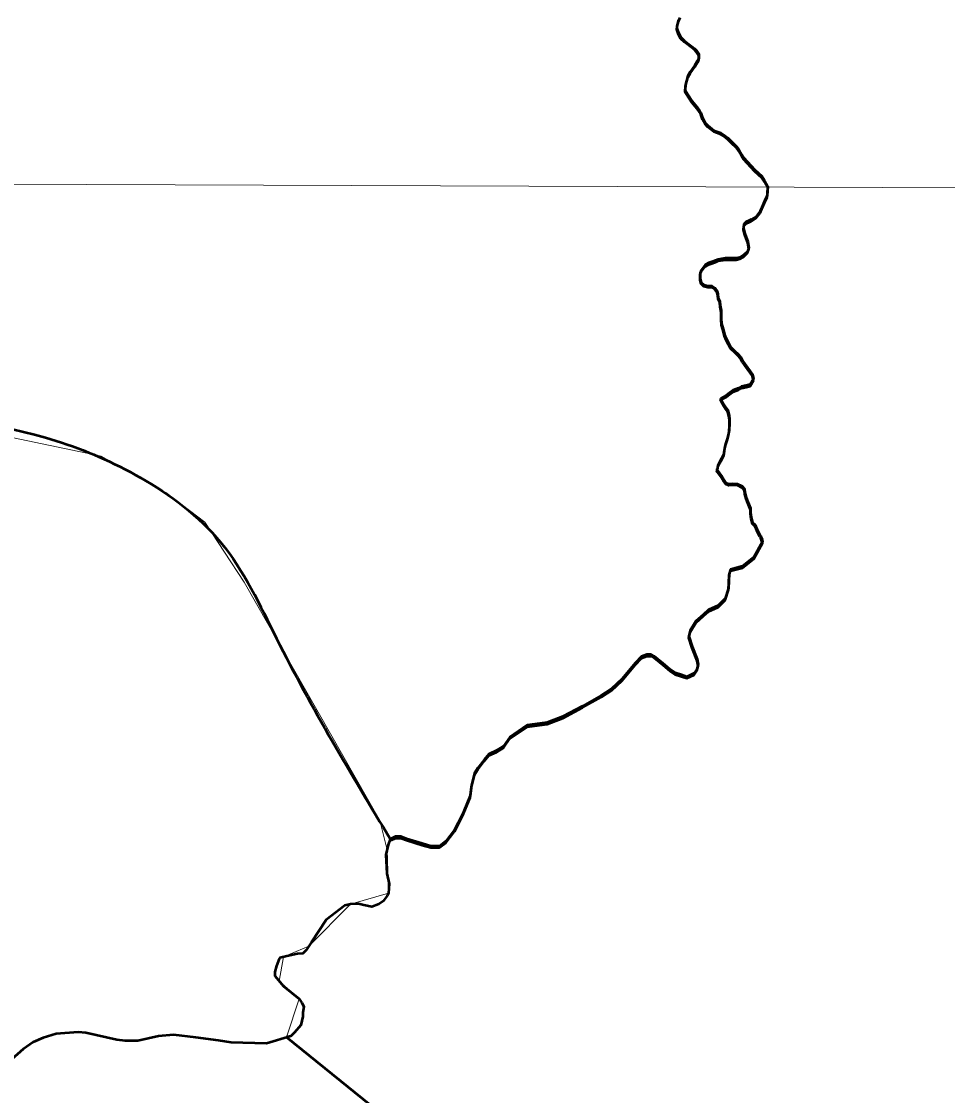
# Model space of a CAD drawing. Extents: x 553962 to 842807, y 8883888 to 9032388.
# Drawn here: x 812455 to 814005, y 9014721 to 9016518 of the extents above; entities that cross this region are included whole.
import ezdxf

# ---------------------------------------------------------------- set-up
doc = ezdxf.new("R2010")
doc.units = 0
doc.header["$LTSCALE"] = 150
doc.layers.add('60', color=7, linetype='Continuous', lineweight=53)

msp = doc.modelspace()

# ---------------------------------------------------------------- linework, layer by layer
at = {"layer": '60', "lineweight": 13}
msp.add_line((796421, 9016303.4), (833189.7, 9016171), dxfattribs=at)
at = {"layer": '60'}
msp.add_line((813073.1, 9015148.4), (813073.5, 9015147.8), dxfattribs=at)
for points in [[(813588.6, 9016454.2), (813588.7, 9016460.7), (813588.2, 9016462.1), (813584.8, 9016466.9), (813581.3, 9016470.6), (813576.7, 9016474.5), (813564.7, 9016483.6), (813558.8, 9016489.4), (813554.7, 9016496.5), (813552.4, 9016503.1), (813552.1, 9016505.1), (813552.3, 9016510.3), (813554.7, 9016518.3), (813557.5, 9016525)], [(813554.7, 9016520.9), (813552.3, 9016512.9), (813552.1, 9016507.7), (813552.4, 9016505.7), (813554.7, 9016499.1), (813558.8, 9016492), (813564.7, 9016486.2), (813576.7, 9016477.2), (813581.3, 9016473.2), (813584.8, 9016469.5), (813588.2, 9016464.7), (813588.7, 9016463.3), (813588.6, 9016456.8)], [(813554.7, 9016520.9), (813552.3, 9016512.9), (813552.1, 9016507.7), (813552.4, 9016505.7), (813554.7, 9016499.1), (813558.8, 9016492), (813564.7, 9016486.2), (813576.7, 9016477.2), (813581.3, 9016473.2), (813584.8, 9016469.5), (813588.2, 9016464.7), (813588.7, 9016463.3), (813588.6, 9016456.8)], [(813588.6, 9016456.8), (813587.2, 9016452.8), (813585.7, 9016451.7), (813581.8, 9016445.2), (813574, 9016434), (813570.2, 9016427.1), (813566.2, 9016412.7), (813566.1, 9016403.2), (813566.8, 9016401), (813576.8, 9016385.4), (813585.9, 9016374.9), (813590.1, 9016369.4), (813592.2, 9016365.2), (813595.1, 9016357), (813599.5, 9016348.9), (813603.9, 9016344), (813613.7, 9016336.1), (813625.4, 9016331.7), (813630.5, 9016328.8), (813637.3, 9016323.7), (813643.2, 9016317.5), (813651.7, 9016309.3), (813655.7, 9016304), (813660.5, 9016295.1), (813663.7, 9016290.4), (813682.7, 9016269.8), (813694, 9016259.2), (813698.5, 9016252.4), (813704.3, 9016242.3), (813703.1, 9016227)], [(813588.6, 9016456.8), (813587.2, 9016452.8), (813585.7, 9016451.7), (813581.8, 9016445.2), (813574, 9016434), (813570.2, 9016427.1), (813566.2, 9016412.7), (813566.1, 9016403.2), (813566.8, 9016401), (813576.8, 9016385.4), (813585.9, 9016374.9), (813590.1, 9016369.4), (813592.2, 9016365.2), (813595.1, 9016357), (813599.5, 9016348.9), (813603.9, 9016344), (813613.7, 9016336.1), (813625.4, 9016331.7), (813630.5, 9016328.8), (813637.3, 9016323.7), (813643.2, 9016317.5), (813651.7, 9016309.3), (813655.7, 9016304), (813660.5, 9016295.1), (813663.7, 9016290.4), (813682.7, 9016269.8), (813694, 9016259.2), (813698.5, 9016252.4), (813704.3, 9016242.3), (813703.1, 9016227)], [(813703.1, 9016224.4), (813704.3, 9016239.7), (813698.5, 9016249.8), (813694, 9016256.6), (813682.7, 9016267.2), (813663.7, 9016287.8), (813660.5, 9016292.5), (813655.7, 9016301.4), (813651.7, 9016306.7), (813643.2, 9016314.8), (813637.3, 9016321), (813630.5, 9016326.2), (813625.4, 9016329.1), (813613.7, 9016333.5), (813603.9, 9016341.3), (813599.5, 9016346.3), (813595.1, 9016354.4), (813592.2, 9016362.5), (813590.1, 9016366.8), (813585.9, 9016372.3), (813576.8, 9016382.8), (813566.8, 9016398.4), (813566.1, 9016400.5), (813566.2, 9016410.1), (813570.2, 9016424.5), (813574, 9016431.4), (813581.8, 9016442.6), (813585.7, 9016449.1), (813587.2, 9016450.2), (813588.6, 9016454.2)], [(813703.1, 9016227), (813698.4, 9016217.4), (813694.3, 9016207.2), (813691.2, 9016200.6), (813684, 9016191.5), (813676.4, 9016186.9), (813672.8, 9016185), (813667.7, 9016183), (813664.2, 9016178.8), (813663.5, 9016172.3), (813665.5, 9016163.6), (813668, 9016157.5), (813670.5, 9016150.3), (813672.5, 9016140.2), (813669.9, 9016133.5), (813663.7, 9016127), (813657.6, 9016123.4), (813651, 9016122), (813645.9, 9016122), (813640.3, 9016122), (813633.2, 9016122.1), (813621, 9016120.1), (813616.4, 9016118.1), (813610.2, 9016116.1), (813605.7, 9016114.1), (813599.5, 9016111.1), (813592.9, 9016101.9), (813590.8, 9016097.4), (813590.7, 9016088.2), (813592.7, 9016081.6), (813597.3, 9016077.5), (813603.9, 9016075.9), (813610.5, 9016075.8), (813615.5, 9016072.3), (813619.6, 9016067.1), (813620.6, 9016062), (813621, 9016055.9), (813624, 9016050.3), (813624.5, 9016043.2), (813626, 9016034.5), (813625.9, 9016028.9), (813625.9, 9016021.8), (813626.8, 9016012.6), (813629.8, 9016001.4), (813631.8, 9015994.2), (813634.3, 9015987.6), (813638.3, 9015980.5), (813641.8, 9015973.8), (813649.4, 9015966.1), (813653.9, 9015962), (813658.5, 9015956.9), (813662, 9015950.8), (813665.5, 9015945.2), (813670.1, 9015939), (813674.6, 9015932.9), (813678.6, 9015927.2), (813680.1, 9015920.1), (813680.1, 9015920.1)], [(813703.1, 9016227), (813698.4, 9016217.4), (813694.3, 9016207.2), (813691.2, 9016200.6), (813684, 9016191.5), (813676.4, 9016186.9), (813672.8, 9016185), (813667.7, 9016183), (813664.2, 9016178.8), (813663.5, 9016172.3), (813665.5, 9016163.6), (813668, 9016157.5), (813670.5, 9016150.3), (813672.5, 9016140.2), (813669.9, 9016133.5), (813663.7, 9016127), (813657.6, 9016123.4), (813651, 9016122), (813645.9, 9016122), (813640.3, 9016122), (813633.2, 9016122.1), (813621, 9016120.1), (813616.4, 9016118.1), (813610.2, 9016116.1), (813605.7, 9016114.1), (813599.5, 9016111.1), (813592.9, 9016101.9), (813590.8, 9016097.4), (813590.7, 9016088.2), (813592.7, 9016081.6), (813597.3, 9016077.5), (813603.9, 9016075.9), (813610.5, 9016075.8), (813615.5, 9016072.3), (813619.6, 9016067.1), (813620.6, 9016062), (813621, 9016055.9), (813624, 9016050.3), (813624.5, 9016043.2), (813626, 9016034.5), (813625.9, 9016028.9), (813625.9, 9016021.8), (813626.8, 9016012.6), (813629.8, 9016001.4), (813631.8, 9015994.2), (813634.3, 9015987.6), (813638.3, 9015980.5), (813641.8, 9015973.8), (813649.4, 9015966.1), (813653.9, 9015962), (813658.5, 9015956.9), (813662, 9015950.8), (813665.5, 9015945.2), (813670.1, 9015939), (813674.6, 9015932.9), (813678.6, 9015927.2), (813680.1, 9015920.1), (813680.1, 9015920.1)], [(813680.1, 9015917.5), (813680.1, 9015917.5), (813678.6, 9015924.6), (813674.6, 9015930.3), (813670.1, 9015936.4), (813665.5, 9015942.5), (813662, 9015948.2), (813658.5, 9015954.3), (813653.9, 9015959.4), (813649.4, 9015963.5), (813641.8, 9015971.2), (813638.3, 9015977.8), (813634.3, 9015985), (813631.8, 9015991.6), (813629.8, 9015998.8), (813626.8, 9016010), (813625.9, 9016019.2), (813625.9, 9016026.3), (813626, 9016031.9), (813624.5, 9016040.6), (813624, 9016047.7), (813621, 9016053.3), (813620.6, 9016059.4), (813619.6, 9016064.5), (813615.5, 9016069.6), (813610.5, 9016073.2), (813603.9, 9016073.3), (813597.3, 9016074.8), (813592.7, 9016079), (813590.7, 9016085.6), (813590.8, 9016094.8), (813592.9, 9016099.3), (813599.5, 9016108.4), (813605.7, 9016111.5), (813610.2, 9016113.5), (813616.4, 9016115.5), (813621, 9016117.5), (813633.2, 9016119.4), (813640.3, 9016119.4), (813645.9, 9016119.4), (813651, 9016119.3), (813657.6, 9016120.8), (813663.7, 9016124.3), (813669.9, 9016130.9), (813672.5, 9016137.5), (813670.5, 9016147.7), (813668, 9016154.9), (813665.5, 9016161), (813663.5, 9016169.7), (813664.2, 9016176.2), (813667.7, 9016180.3), (813672.8, 9016182.3), (813676.4, 9016184.2), (813684, 9016188.9), (813691.2, 9016198), (813694.3, 9016204.6), (813698.4, 9016214.8), (813703.1, 9016224.4)], [(813680.1, 9015920.1), (813674.5, 9015910.5), (813667.9, 9015909), (813660.3, 9015907.1), (813655.2, 9015904.5), (813646, 9015901), (813640.3, 9015896.5), (813635.2, 9015892.9), (813624.9, 9015887.4), (813624.9, 9015887.4), (813624.9, 9015887.4)], [(813680.1, 9015920.1), (813674.5, 9015910.5), (813667.9, 9015909), (813660.3, 9015907.1), (813655.2, 9015904.5), (813646, 9015901), (813640.3, 9015896.5), (813635.2, 9015892.9), (813624.9, 9015887.4), (813624.9, 9015887.4), (813624.9, 9015887.4)], [(813624.9, 9015884.8), (813624.9, 9015884.8), (813635.2, 9015890.3), (813640.3, 9015893.9), (813646, 9015898.4), (813655.2, 9015901.9), (813660.3, 9015904.4), (813667.9, 9015906.4), (813674.5, 9015907.9), (813680.1, 9015917.5)], [(813624.9, 9015887.4), (813628.9, 9015879.7), (813633.5, 9015872.6), (813637, 9015867.5), (813639.5, 9015858.3), (813639.9, 9015853.2), (813639.9, 9015845.6), (813639.3, 9015834.4), (813637.7, 9015825.7), (813636.1, 9015819.6), (813634.1, 9015813), (813632.5, 9015806.9), (813630.9, 9015799.8), (813630.4, 9015794.2), (813626.8, 9015786.6), (813623.7, 9015782), (813620.6, 9015775.4), (813620, 9015769.8), (813619, 9015768.8), (813618.9, 9015767.9)], [(813624.9, 9015887.4), (813628.9, 9015879.7), (813633.5, 9015872.6), (813637, 9015867.5), (813639.5, 9015858.3), (813639.9, 9015853.2), (813639.9, 9015845.6), (813639.3, 9015834.4), (813637.7, 9015825.7), (813636.1, 9015819.6), (813634.1, 9015813), (813632.5, 9015806.9), (813630.9, 9015799.8), (813630.4, 9015794.2), (813626.8, 9015786.6), (813623.7, 9015782), (813620.6, 9015775.4), (813620, 9015769.8), (813619, 9015768.8), (813618.9, 9015767.9)], [(813619, 9015766.2), (813620, 9015767.2), (813620.6, 9015772.8), (813623.7, 9015779.4), (813626.8, 9015784), (813630.4, 9015791.6), (813630.9, 9015797.2), (813632.5, 9015804.3), (813634.1, 9015810.4), (813636.1, 9015817), (813637.7, 9015823.1), (813639.3, 9015831.7), (813639.9, 9015842.9), (813639.9, 9015850.6), (813639.5, 9015855.7), (813637, 9015864.9), (813633.5, 9015870), (813628.9, 9015877.1), (813624.9, 9015884.8), (813624.9, 9015884.8)], [(813618.9, 9015767.9), (813620.5, 9015766.3), (813623.5, 9015762.2), (813626.6, 9015757.6), (813630.6, 9015751), (813634.1, 9015746.4), (813638.7, 9015744.3), (813645.3, 9015744.8), (813652.9, 9015744.7), (813661, 9015740.6), (813665.1, 9015736), (813665.5, 9015729.9), (813668, 9015721.7), (813671, 9015714.6), (813675, 9015703.9), (813675, 9015696.7), (813676.4, 9015688.6), (813678.4, 9015679.9), (813683, 9015675.8), (813686, 9015669.2), (813691, 9015658.6), (813690.9, 9015658.5), (813691, 9015658.6)], [(813618.9, 9015767.9), (813620.5, 9015766.3), (813623.5, 9015762.2), (813626.6, 9015757.6), (813630.6, 9015751), (813634.1, 9015746.4), (813638.7, 9015744.3), (813645.3, 9015744.8), (813652.9, 9015744.7), (813661, 9015740.6), (813665.1, 9015736), (813665.5, 9015729.9), (813668, 9015721.7), (813671, 9015714.6), (813675, 9015703.9), (813675, 9015696.7), (813676.4, 9015688.6), (813678.4, 9015679.9), (813683, 9015675.8), (813686, 9015669.2), (813691, 9015658.6), (813692.4, 9015657.4)], [(813691, 9015656), (813686, 9015666.5), (813683, 9015673.2), (813678.4, 9015677.3), (813676.4, 9015686), (813675, 9015694.1), (813675, 9015701.2), (813671, 9015712), (813668, 9015719.1), (813665.5, 9015727.3), (813665.1, 9015733.4), (813661, 9015738), (813652.9, 9015742.1), (813645.3, 9015742.2), (813638.7, 9015741.7), (813634.1, 9015743.8), (813630.6, 9015748.4), (813626.6, 9015755), (813623.5, 9015759.6), (813620.5, 9015763.7), (813618.9, 9015765.3), (813619, 9015766.2)], [(813691, 9015658.6), (813692.4, 9015656.2), (813694.8, 9015651.1), (813695.1, 9015647.7), (813680.8, 9015621.5), (813662, 9015606.4), (813641.6, 9015601.3), (813639.4, 9015594), (813638.6, 9015569.9), (813632.8, 9015552.3), (813621.1, 9015540.7), (813605.1, 9015533.3), (813596.3, 9015526), (813583.9, 9015514.4), (813574.4, 9015499), (813572.2, 9015489.5), (813577.3, 9015472), (813586.1, 9015450.8), (813587.5, 9015442), (813585.3, 9015434), (813581, 9015427.4), (813568.6, 9015421.6), (813559.8, 9015424.5), (813548.9, 9015428.1), (813540.1, 9015434), (813529.2, 9015443.5), (813513.8, 9015455.9), (813508.7, 9015458.8), (813501.4, 9015458.8), (813492.7, 9015455.2), (813482.4, 9015444.2), (813460.5, 9015417.9), (813442.3, 9015401.1), (813425.5, 9015390.2), (813394.1, 9015372.6), (813361.3, 9015355.1), (813335, 9015344.8)], [(813335, 9015342.2), (813361.3, 9015352.5), (813394.1, 9015370), (813425.5, 9015387.5), (813442.3, 9015398.5), (813460.5, 9015415.3), (813482.4, 9015441.6), (813492.7, 9015452.6), (813501.4, 9015456.2), (813508.7, 9015456.2), (813513.8, 9015453.3), (813529.2, 9015440.9), (813540.1, 9015431.4), (813548.9, 9015425.5), (813559.8, 9015421.9), (813568.6, 9015419), (813581, 9015424.8), (813585.3, 9015431.4), (813587.5, 9015439.4), (813586.1, 9015448.2), (813577.3, 9015469.4), (813572.2, 9015486.9), (813574.4, 9015496.4), (813583.9, 9015511.7), (813596.3, 9015523.4), (813605.1, 9015530.7), (813621.1, 9015538), (813632.8, 9015549.7), (813638.6, 9015567.3), (813639.4, 9015591.4), (813641.6, 9015598.7), (813662, 9015603.8), (813680.8, 9015618.9), (813695.1, 9015645), (813692.4, 9015653.6), (813692.4, 9015654.8), (813691, 9015656)], [(813695.1, 9015647.7), (813680.8, 9015621.5), (813662, 9015606.4), (813641.6, 9015601.3), (813639.4, 9015594), (813638.6, 9015569.9), (813632.8, 9015552.3), (813621.1, 9015540.7), (813605.1, 9015533.3), (813596.3, 9015526), (813583.9, 9015514.4), (813574.4, 9015499), (813572.2, 9015489.5), (813577.3, 9015472), (813586.1, 9015450.8), (813587.5, 9015442), (813585.3, 9015434), (813581, 9015427.4), (813568.6, 9015421.6), (813559.8, 9015424.5), (813548.9, 9015428.1), (813540.1, 9015434), (813529.2, 9015443.5), (813513.8, 9015455.9), (813508.7, 9015458.8), (813501.4, 9015458.8), (813492.7, 9015455.2), (813482.4, 9015444.2), (813460.5, 9015417.9), (813442.3, 9015401.1), (813425.5, 9015390.2), (813394.1, 9015372.6), (813361.3, 9015355.1), (813335, 9015344.8)], [(813692.4, 9015657.4), (813692.4, 9015656.2), (813694.8, 9015651.1), (813695.1, 9015647.7)], [(813335, 9015344.8), (813301.4, 9015340.5), (813272.2, 9015320.7), (813262, 9015305.4), (813250.3, 9015298.1), (813237.2, 9015292.2), (813229.2, 9015282.7), (813219, 9015268.9), (813213.1, 9015260.1), (813208, 9015239.6), (813205.8, 9015222.1), (813194.9, 9015195.1), (813186.1, 9015176.8), (813179.5, 9015165.1), (813165, 9015146.1), (813154.7, 9015138.1), (813140.1, 9015138.1), (813125.5, 9015142.5), (813099.3, 9015150.5), (813089.8, 9015154.2), (813081, 9015154.2), (813072.2, 9015149.8), (813068.6, 9015140.3), (813065, 9015123.5), (813066.4, 9015092), (813070.1, 9015075.2), (813069.3, 9015059.2), (813067.1, 9015054.8), (813060.6, 9015046), (813053.3, 9015040.9), (813041.6, 9015036.5), (813027.7, 9015039.4), (813019, 9015041.6), (813005.8, 9015040.9), (812996.3, 9015038.7), (812965, 9015014.6), (812940.2, 9014977.3), (812931.4, 9014964.2), (812925.6, 9014958.3), (812916.8, 9014957.6), (812899.3, 9014954), (812887.6, 9014951), (812886.1, 9014949.6), (812881.8, 9014937.9), (812878.8, 9014927.7), (812878.8, 9014921.1), (812893.4, 9014903.5), (812919.7, 9014882.3), (812924.1, 9014875.8), (812927.7, 9014869.9), (812925.6, 9014859), (812925.6, 9014853.1), (812922.6, 9014838.5), (812911.7, 9014826.1), (812905.8, 9014820.2), (812865, 9014807.8), (812805.8, 9014809.3), (812784.7, 9014812.9), (812746.6, 9014817.7), (812709.5, 9014822.4), (812684, 9014820.2), (812649.7, 9014812.2), (812628.5, 9014812.2), (812614.6, 9014813.7), (812562.8, 9014825.4)], [(813335, 9015344.8), (813301.4, 9015340.5), (813272.2, 9015320.7), (813262, 9015305.4), (813250.3, 9015298.1), (813237.2, 9015292.2), (813229.2, 9015282.7), (813219, 9015268.9), (813213.1, 9015260.1), (813208, 9015239.6), (813205.8, 9015222.1), (813194.9, 9015195.1), (813186.1, 9015176.8), (813179.5, 9015165.1), (813165, 9015146.1), (813154.7, 9015138.1), (813140.1, 9015138.1), (813125.5, 9015142.5), (813099.3, 9015150.5), (813089.8, 9015154.2), (813081, 9015154.2), (813072.2, 9015149.8), (813068.6, 9015140.3), (813065, 9015123.5), (813066.4, 9015092), (813070.1, 9015075.2), (813069.3, 9015059.2), (813067.1, 9015054.8)], [(813073.5, 9015147.8), (813081, 9015151.5), (813089.8, 9015151.5), (813099.3, 9015147.9), (813125.5, 9015139.8), (813140.1, 9015135.5), (813154.7, 9015135.5), (813165, 9015143.5), (813179.5, 9015162.5), (813186.1, 9015174.2), (813194.9, 9015192.5), (813205.8, 9015219.5), (813208, 9015237), (813213.1, 9015257.5), (813219, 9015266.2), (813229.2, 9015280.1), (813237.2, 9015289.6), (813250.3, 9015295.5), (813262, 9015302.8), (813272.2, 9015318.1), (813301.4, 9015337.8), (813335, 9015342.2)], [(813067.1, 9015054.8), (813060.6, 9015046), (813053.3, 9015040.9), (813041.6, 9015036.5), (813027.7, 9015039.4), (813019, 9015041.6), (813005.8, 9015040.9), (812996.3, 9015038.7), (812965, 9015014.6), (812940.2, 9014977.3), (812931.4, 9014964.2), (812925.6, 9014958.3), (812916.8, 9014957.6), (812899.3, 9014954), (812887.6, 9014951), (812886.1, 9014949.6)], [(812886.1, 9014949.6), (812881.8, 9014937.9), (812878.8, 9014927.7), (812878.8, 9014921.1), (812893.4, 9014903.5), (812919.7, 9014882.3), (812924.1, 9014875.8), (812927.7, 9014869.9), (812925.6, 9014859), (812925.6, 9014853.1), (812922.6, 9014838.5), (812911.7, 9014826.1), (812905.8, 9014820.2), (812898.7, 9014818.1), (813701.1, 9014169.5), (813828.1, 9014029.6)], [(812562.8, 9014825.4), (812549.7, 9014826.8), (812513.2, 9014823.9), (812491.3, 9014817.3), (812474.5, 9014810), (812457.7, 9014798.3), (812438.7, 9014781.5)]]:
    msp.add_lwpolyline(points, dxfattribs=at)
at = {"layer": '60', "lineweight": 13}
msp.add_lwpolyline([(813701.1, 9014169.5), (812898.7, 9014818.1), (812919.7, 9014882.3), (812886.1, 9014912.3), (812893.4, 9014952.5), (812935.8, 9014970.8), (813005.8, 9015040.9), (813069.3, 9015059.2), (813069.3, 9015059.2), (813066.8, 9015131.9), (813054.6, 9015181.1), (812827.8, 9015580), (812761.6, 9015680.4), (812696.7, 9015729.7), (812588.1, 9015790.9), (812219.5, 9015867.8)], dxfattribs=at)
at = {"layer": '60'}
msp.add_spline([(812214.3, 9015868.7), (812513, 9015816.5), (812653.5, 9015755), (812788.2, 9015646.7), (812881.9, 9015485.6), (813073.1, 9015148.4)], degree=3, dxfattribs=at)

doc.saveas('drawing.dxf')
